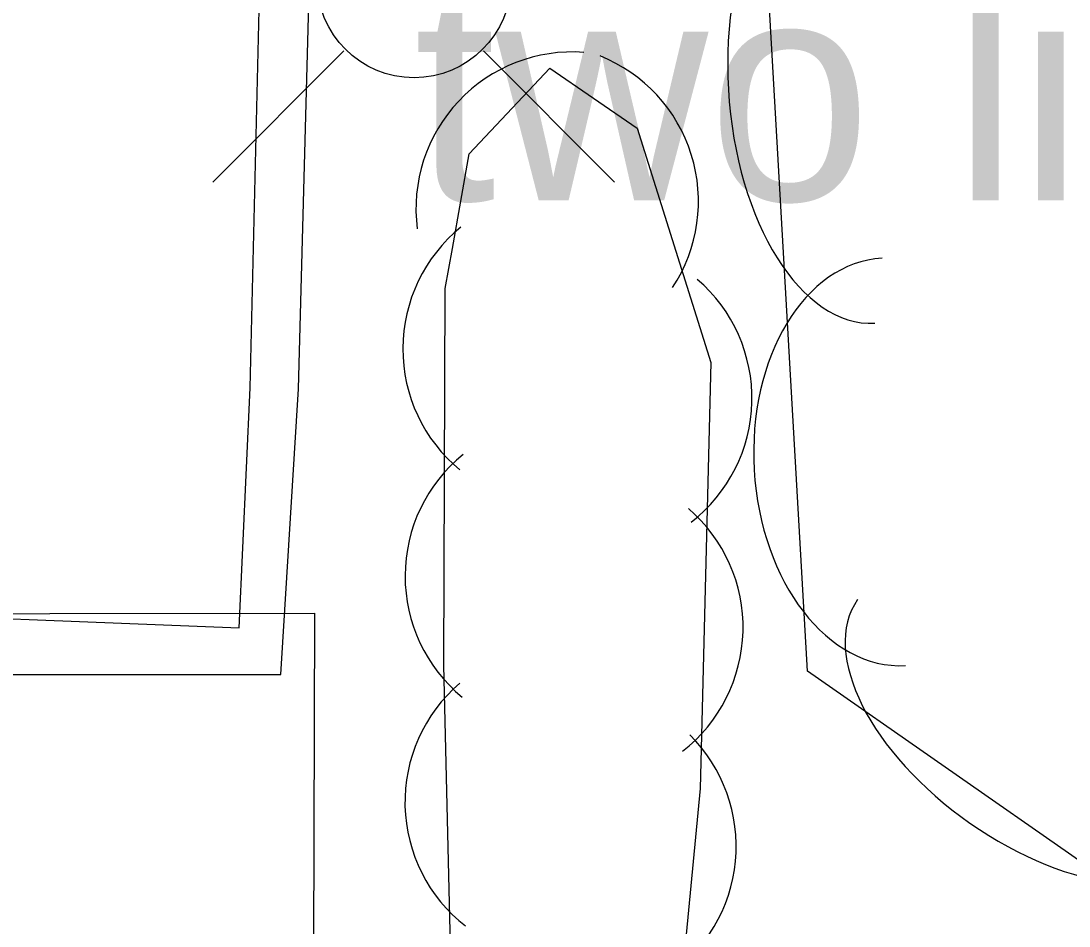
# Model space of a CAD drawing. Extents: x 1802180 to 1804859, y 572524 to 575172.
# Drawn here: x 1803905.48 to 1803929.32, y 573638.34 to 573658.93 of the extents above; entities that cross this region are included whole.
import ezdxf

# ---------------------------------------------------------------- set-up
doc = ezdxf.new("R2010")
doc.units = 0
for name, color, linetype in [('S_CURB', 7, 'Continuous'), ('S_MISC_STRUCTURES', 7, 'Continuous'), ('S_PARKING', 7, 'Continuous'), ('S_TREE', 7, 'Continuous'), ('S_UTILITY_POLE', 7, 'Continuous'), ('S_UTILITY_POLE_ANNOT', 7, 'Continuous')]:
    doc.layers.add(name, color=color, linetype=linetype)

msp = doc.modelspace()

# ---------------------------------------------------------------- linework, layer by layer
at = {"layer": 'S_CURB'}
msp.add_lwpolyline([(1803863.806, 573630.284), (1803864.625, 573644.904), (1803879.621, 573644.57), (1803885.501, 573644.451), (1803900.496, 573644.063), (1803911.392, 573644.061), (1803911.791, 573650.564), (1803912.197, 573665.524), (1803912.266, 573667.761), (1803912.602, 573680.35), (1803912.648, 573687.998), (1803912.942, 573697.465), (1803912.557, 573710.793), (1803911.719, 573714.977), (1803909.057, 573717.788)], dxfattribs=at)
at = {"layer": 'S_MISC_STRUCTURES'}
msp.add_lwpolyline([(1803863.961, 573645.4), (1803912.156, 573645.459), (1803912.069, 573615.157), (1803863.428, 573615.232), (1803863.961, 573645.4)], dxfattribs=at)
at = {"layer": 'S_PARKING'}
msp.add_lwpolyline([(1803862.397, 573630.363), (1803862.544, 573644.017), (1803864.666, 573646.751), (1803879.65, 573646.01), (1803885.53, 573645.891), (1803900.496, 573645.519), (1803910.444, 573645.124), (1803910.697, 573650.587), (1803911.051, 573665.557), (1803911.12, 573667.788), (1803911.387, 573680.354), (1803911.336, 573688.037), (1803911.638, 573697.422), (1803911.299, 573710.545), (1803910.727, 573714.027), (1803908.323, 573716.619), (1803904.69, 573719.079)], dxfattribs=at)
msp.add_lwpolyline([(1803862.397, 573630.363), (1803862.544, 573644.017), (1803864.666, 573646.751), (1803879.65, 573646.01), (1803885.53, 573645.891), (1803900.496, 573645.519), (1803910.444, 573645.124), (1803910.697, 573650.587), (1803911.051, 573665.557), (1803911.12, 573667.788), (1803911.387, 573680.354), (1803911.336, 573688.037), (1803911.638, 573697.422), (1803911.299, 573710.545), (1803910.727, 573714.027), (1803908.323, 573716.619), (1803904.69, 573719.079)], dxfattribs=at)
at = {"layer": 'S_TREE'}
for points in [[(1803923.376, 573644.138), (1803922.172, 573665.033), (1803921.121, 573678.513), (1803920.785, 573689.311), (1803922.296, 573697.004), (1803925.835, 573706.859), (1803929.625, 573710.859), (1803936.329, 573712.835), (1803944.717, 573711.92), (1803951.295, 573708.253), (1803955.106, 573700.271), (1803955.331, 573689.955), (1803954.15, 573672.431), (1803953.119, 573656.789), (1803950.544, 573647.369), (1803946.821, 573641.328), (1803942.37, 573639.903), (1803935.817, 573639.379), (1803929.636, 573639.771), (1803923.376, 573644.138)], [(1803915.624, 573622.28), (1803915.1, 573644.278), (1803915.133, 573652.846), (1803915.299, 573653.751), (1803915.674, 573655.906), (1803917.513, 573657.855), (1803919.502, 573656.49), (1803921.171, 573651.161), (1803920.93, 573641.473), (1803920.242, 573634.278)]]:
    msp.add_lwpolyline(points, dxfattribs=at)
for centre, start, end in [((1803918.029, 573654.661), 85.8588, 187.4557), ((1803917.33, 573654.824), 326.5946, 68.1915), ((1803917.73, 573651.467), 128.981, 230.5779), ((1803918.547, 573650.346), 307.7749, 49.3718), ((1803917.782, 573646.3), 128.981, 230.5779), ((1803918.346, 573645.132), 307.7749, 49.3718), ((1803917.778, 573641.156), 130.5658, 232.1628), ((1803918.189, 573640.155), 303.7443, 45.3413)]:
    msp.add_arc(centre, 3.563, start, end, dxfattribs=at)
for centre, major_axis, ratio in [((1803924.593, 573657.542), (0.316, -5.487), 0.55008), ((1803925.336, 573648.9), (0.267, -4.633), 0.685311), ((1803928.62, 573642.902), (4.106, -2.865), 0.540699)]:
    msp.add_ellipse(centre, major_axis=major_axis, ratio=ratio, start_param=3.141593, end_param=6.283185, dxfattribs=at)
at = {"layer": 'S_UTILITY_POLE'}
for p, q in [((1803912.825, 573658.248), (1803909.841, 573655.264)), ((1803916.002, 573658.248), (1803918.986, 573655.264))]:
    msp.add_line(p, q, dxfattribs=at)
msp.add_circle((1803914.422, 573659.845), 2.208, dxfattribs=at)

# ---------------------------------------------------------------- texts
at = {"layer": 'S_UTILITY_POLE_ANNOT'}
msp.add_text('two lights', height=5, dxfattribs=at).set_placement((1803914.422, 573654.845))

doc.saveas('drawing.dxf')
